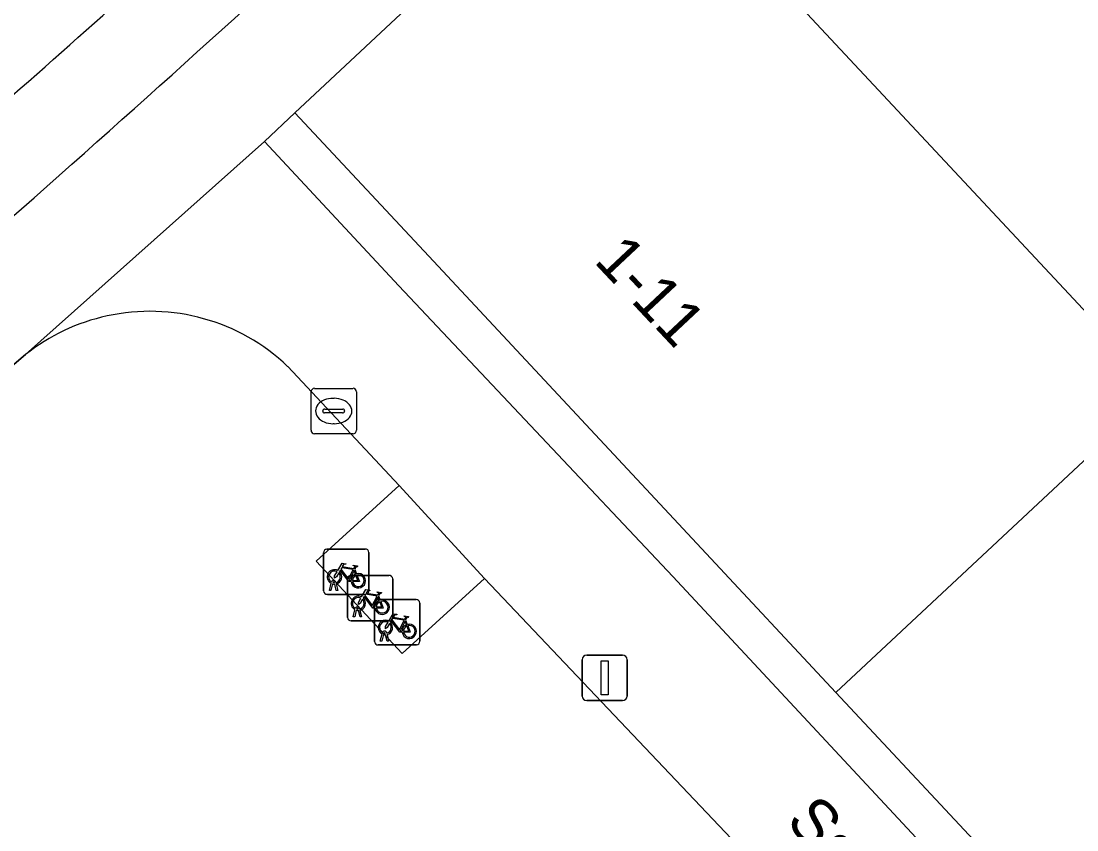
# Model space of a CAD drawing. Extents: x 162344 to 162869, y 381217 to 381818.
# Drawn here: x 162617.14 to 162640.44, y 381573.33 to 381591.17 of the extents above; entities that cross this region are included whole.
import ezdxf

# ---------------------------------------------------------------- set-up
doc = ezdxf.new("R2010")
doc.units = 0
for name, color, linetype in [('IMGEO_Erf', 7, 'Continuous'), ('IMGEO_Fietsenrek', 7, 'Continuous'), ('IMGEO_Groenvoorziening', 7, 'Continuous'), ('IMGEO_Kolk', 7, 'Continuous'), ('IMGEO_Lichtmast', 7, 'Continuous'), ('IMGEO_Openbare_ruimte_label', 7, 'Continuous'), ('IMGEO_Pand', 7, 'Continuous'), ('IMGEO_Pand_nummerreeks', 7, 'Continuous'), ('IMGEO_Parkeervlak_open', 7, 'Continuous'), ('IMGEO_Rijbaan_lokaal_open', 7, 'Continuous'), ('IMGEO_Voetpad_open', 7, 'Continuous')]:
    doc.layers.add(name, color=color, linetype=linetype)

msp = doc.modelspace()

# ---------------------------------------------------------------- linework, layer by layer
at = {"layer": 'IMGEO_Erf'}
msp.add_lwpolyline([(162637.954, 381573.325), (162635.123, 381576.357), (162632.154, 381579.537), (162626.135, 381585.982), (162623.179, 381589.147), (162622.507, 381588.51), (162625.475, 381585.332), (162631.525, 381578.914), (162637.295, 381572.722), (162643.742, 381565.799), (162649.537, 381559.582), (162655.573, 381553.411), (162658.64, 381550.091), (162659.249, 381550.521), (162656.146, 381553.844), (162650.247, 381560.161), (162647.067, 381563.566), (162644.391, 381566.431)], close=True, dxfattribs=at)
at = {"layer": 'IMGEO_Fietsenrek'}
for p, q in [((162623.815, 381578.598), (162623.815, 381579.439)), ((162623.815, 381579.439), (162623.815, 381578.598)), ((162623.89, 381579.523), (162624.731, 381579.523)), ((162624.731, 381579.523), (162623.89, 381579.523)), ((162624.815, 381579.448), (162624.815, 381578.607)), ((162624.815, 381578.607), (162624.815, 381579.448)), ((162624.502, 381579.072), (162624.538, 381578.977)), ((162623.942, 381578.607), (162623.981, 381578.767)), ((162624.011, 381578.755), (162623.976, 381578.607)), ((162624.053, 381578.779), (162624.052, 381578.783)), ((162624.094, 381578.607), (162624.06, 381578.749)), ((162624.084, 381578.79), (162624.085, 381578.783)), ((162624.092, 381578.753), (162624.127, 381578.607)), ((162624.341, 381578.014), (162624.341, 381578.855)), ((162624.341, 381578.855), (162624.341, 381578.014)), ((162624.416, 381578.939), (162625.257, 381578.939)), ((162625.257, 381578.939), (162624.416, 381578.939)), ((162625.341, 381578.864), (162625.341, 381578.023)), ((162625.341, 381578.023), (162625.341, 381578.864)), ((162624.74, 381578.523), (162623.899, 381578.523)), ((162623.899, 381578.523), (162624.74, 381578.523)), ((162623.976, 381578.607), (162623.942, 381578.607)), ((162624.127, 381578.607), (162624.094, 381578.607)), ((162624.939, 381577.481), (162624.939, 381578.322)), ((162624.939, 381578.322), (162624.939, 381577.481)), ((162625.014, 381578.406), (162625.855, 381578.406)), ((162625.855, 381578.406), (162625.014, 381578.406)), ((162625.028, 381578.488), (162625.064, 381578.393)), ((162625.939, 381578.331), (162625.939, 381577.49)), ((162625.939, 381577.49), (162625.939, 381578.331)), ((162624.468, 381578.023), (162624.507, 381578.183)), ((162624.537, 381578.171), (162624.502, 381578.023)), ((162624.579, 381578.195), (162624.578, 381578.199)), ((162624.62, 381578.023), (162624.586, 381578.165)), ((162624.61, 381578.206), (162624.611, 381578.199)), ((162624.618, 381578.169), (162624.653, 381578.023)), ((162625.266, 381577.939), (162624.425, 381577.939)), ((162624.425, 381577.939), (162625.266, 381577.939)), ((162624.502, 381578.023), (162624.468, 381578.023)), ((162624.653, 381578.023), (162624.62, 381578.023)), ((162625.626, 381577.955), (162625.662, 381577.86)), ((162625.066, 381577.49), (162625.105, 381577.65)), ((162625.135, 381577.638), (162625.1, 381577.49)), ((162625.177, 381577.662), (162625.176, 381577.666)), ((162625.218, 381577.49), (162625.184, 381577.632)), ((162625.208, 381577.673), (162625.209, 381577.666)), ((162625.216, 381577.636), (162625.251, 381577.49)), ((162625.864, 381577.406), (162625.023, 381577.406)), ((162625.023, 381577.406), (162625.864, 381577.406)), ((162625.1, 381577.49), (162625.066, 381577.49)), ((162625.251, 381577.49), (162625.218, 381577.49))]:
    msp.add_line(p, q, dxfattribs=at)
for points in [[(162624.128, 381579.049), (162624.223, 381579.213), (162624.309, 381579.199), (162624.311, 381579.19), (162624.255, 381579.179), (162624.228, 381579.134), (162624.484, 381579.093)], [(162624.149, 381578.997), (162624.097, 381578.907), (162624.057, 381578.882), (162624.058, 381578.929), (162624.113, 381579.023)], [(162624.424, 381578.805), (162624.374, 381578.805), (162624.183, 381579.056), (162624.164, 381579.024)], [(162624.471, 381579.068), (162624.214, 381579.109), (162624.197, 381579.08), (162624.364, 381578.86), (162624.471, 381579.068)], [(162624.519, 381578.97), (162624.489, 381579.047), (162624.38, 381578.829), (162624.423, 381578.829)], [(162624.484, 381579.093), (162624.509, 381579.142), (162624.503, 381579.146), (162624.48, 381579.15), (162624.468, 381579.157), (162624.467, 381579.16), (162624.469, 381579.165), (162624.564, 381579.15), (162624.566, 381579.14), (162624.556, 381579.127), (162624.544, 381579.121), (162624.53, 381579.127), (162624.502, 381579.072)], [(162624.453, 381578.829), (162624.573, 381578.828), (162624.529, 381578.942)], [(162624.549, 381578.949), (162624.604, 381578.804), (162624.454, 381578.804)], [(162624.654, 381578.465), (162624.749, 381578.629), (162624.835, 381578.615), (162624.837, 381578.606), (162624.781, 381578.595), (162624.754, 381578.55), (162625.01, 381578.509)], [(162624.997, 381578.484), (162624.74, 381578.525), (162624.723, 381578.496), (162624.89, 381578.276), (162624.997, 381578.484)], [(162625.01, 381578.509), (162625.035, 381578.558), (162625.029, 381578.562), (162625.006, 381578.566), (162624.994, 381578.573), (162624.993, 381578.576), (162624.995, 381578.581), (162625.09, 381578.566), (162625.092, 381578.556), (162625.082, 381578.543), (162625.07, 381578.537), (162625.056, 381578.543), (162625.028, 381578.488)], [(162624.675, 381578.413), (162624.623, 381578.323), (162624.583, 381578.298), (162624.584, 381578.345), (162624.639, 381578.439)], [(162624.95, 381578.221), (162624.9, 381578.221), (162624.709, 381578.472), (162624.69, 381578.44)], [(162625.045, 381578.386), (162625.015, 381578.463), (162624.906, 381578.245), (162624.949, 381578.245)], [(162624.979, 381578.245), (162625.099, 381578.244), (162625.055, 381578.358)], [(162625.075, 381578.365), (162625.13, 381578.22), (162624.98, 381578.22)], [(162625.252, 381577.932), (162625.347, 381578.096), (162625.433, 381578.082), (162625.435, 381578.073), (162625.379, 381578.062), (162625.352, 381578.017), (162625.608, 381577.976)], [(162625.608, 381577.976), (162625.633, 381578.025), (162625.627, 381578.029), (162625.604, 381578.033), (162625.592, 381578.04), (162625.591, 381578.043), (162625.593, 381578.048), (162625.688, 381578.033), (162625.69, 381578.023), (162625.68, 381578.01), (162625.668, 381578.004), (162625.654, 381578.01), (162625.626, 381577.955)], [(162625.273, 381577.88), (162625.221, 381577.79), (162625.181, 381577.765), (162625.182, 381577.812), (162625.237, 381577.906)], [(162625.548, 381577.688), (162625.498, 381577.688), (162625.307, 381577.939), (162625.288, 381577.907)], [(162625.595, 381577.951), (162625.338, 381577.992), (162625.321, 381577.963), (162625.488, 381577.743), (162625.595, 381577.951)], [(162625.643, 381577.853), (162625.613, 381577.93), (162625.504, 381577.712), (162625.547, 381577.712)], [(162625.577, 381577.712), (162625.697, 381577.711), (162625.653, 381577.825)], [(162625.673, 381577.832), (162625.728, 381577.687), (162625.578, 381577.687)]]:
    msp.add_lwpolyline(points, dxfattribs=at)
for centre, radius, start, end in [((162623.893, 381579.445), 0.0779, 92.4484, 184.2845), ((162623.893, 381579.445), 0.0779, 92.4484, 184.2845), ((162624.737, 381579.445), 0.0779, 2.4484, 94.2845), ((162624.737, 381579.445), 0.0779, 2.4484, 94.2845), ((162624.055, 381578.908), 0.159, 62.6766, 242.1369), ((162624.055, 381578.908), 0.129, 63.3192, 238.903), ((162624.055, 381578.908), 0.129, 283.6043, 43.4302), ((162624.055, 381578.908), 0.159, 283.5766, 46.6042), ((162624.582, 381578.824), 0.159, 113.3408, 178.3217), ((162624.582, 381578.824), 0.159, 187.0065, 105.7708), ((162624.035, 381578.779), 0.0499, 12.8025, 158.6934), ((162624.055, 381578.908), 0.159, 253.9967, 271.7867), ((162624.035, 381578.779), 0.0174, 12.8025, 163.4502), ((162624.055, 381578.908), 0.129, 253.415, 269.0204), ((162624.419, 381578.861), 0.0779, 92.4484, 184.2845), ((162624.419, 381578.861), 0.0779, 92.4484, 184.2845), ((162624.582, 381578.824), 0.129, 113.923, 177.9556), ((162624.582, 381578.824), 0.129, 188.6715, 104.5883), ((162625.263, 381578.861), 0.0779, 2.4484, 94.2845), ((162625.263, 381578.861), 0.0779, 2.4484, 94.2845), ((162623.893, 381578.601), 0.0779, 182.4484, 274.2845), ((162623.893, 381578.601), 0.0779, 182.4484, 274.2845), ((162624.737, 381578.601), 0.0779, 272.4484, 4.2845), ((162624.737, 381578.601), 0.0779, 272.4484, 4.2845), ((162624.581, 381578.324), 0.159, 62.6766, 242.1369), ((162624.581, 381578.324), 0.129, 63.3192, 238.903), ((162624.581, 381578.324), 0.129, 283.6043, 43.4302), ((162624.581, 381578.324), 0.159, 283.5766, 46.6042), ((162625.017, 381578.328), 0.0779, 92.4484, 184.2845), ((162625.017, 381578.328), 0.0779, 92.4484, 184.2845), ((162625.108, 381578.24), 0.159, 113.3408, 178.3217), ((162625.108, 381578.24), 0.159, 187.0065, 105.7708), ((162625.108, 381578.24), 0.129, 113.923, 177.9556), ((162625.108, 381578.24), 0.129, 188.6715, 104.5883), ((162625.861, 381578.328), 0.0779, 2.4484, 94.2845), ((162625.861, 381578.328), 0.0779, 2.4484, 94.2845), ((162624.561, 381578.195), 0.0499, 12.8025, 158.6934), ((162624.581, 381578.324), 0.159, 253.9967, 271.7867), ((162624.561, 381578.195), 0.0174, 12.8025, 163.4502), ((162624.581, 381578.324), 0.129, 253.415, 269.0204), ((162624.419, 381578.017), 0.0779, 182.4484, 274.2845), ((162624.419, 381578.017), 0.0779, 182.4484, 274.2845), ((162625.179, 381577.791), 0.159, 62.6766, 242.1369), ((162625.179, 381577.791), 0.129, 63.3192, 238.903), ((162625.179, 381577.791), 0.129, 283.6043, 43.4302), ((162625.179, 381577.791), 0.159, 283.5766, 46.6042), ((162625.263, 381578.017), 0.0779, 272.4484, 4.2845), ((162625.263, 381578.017), 0.0779, 272.4484, 4.2845), ((162625.706, 381577.707), 0.159, 113.3408, 178.3217), ((162625.706, 381577.707), 0.159, 187.0065, 105.7708), ((162625.706, 381577.707), 0.129, 113.923, 177.9556), ((162625.706, 381577.707), 0.129, 188.6715, 104.5883), ((162625.159, 381577.662), 0.0499, 12.8025, 158.6934), ((162625.179, 381577.791), 0.159, 253.9967, 271.7867), ((162625.159, 381577.662), 0.0174, 12.8025, 163.4502), ((162625.179, 381577.791), 0.129, 253.415, 269.0204), ((162625.017, 381577.484), 0.0779, 182.4484, 274.2845), ((162625.017, 381577.484), 0.0779, 182.4484, 274.2845), ((162625.861, 381577.484), 0.0779, 272.4484, 4.2845), ((162625.861, 381577.484), 0.0779, 272.4484, 4.2845)]:
    msp.add_arc(centre, radius, start, end, dxfattribs=at)
at = {"layer": 'IMGEO_Groenvoorziening'}
for points in [[(162647.237, 381612.021), (162630.312, 381595.808), (162630.497, 381595.61), (162642.256, 381583.018), (162654.2, 381570.228), (162666.036, 381557.553), (162666.149, 381557.432), (162684.056, 381574.498), (162684.949, 381575.398), (162685.696, 381576.414)], [(162617.236, 381583.812), (162599.604, 381568.769), (162611.13, 381555.898), (162622.804, 381542.861), (162634.513, 381529.784), (162634.895, 381529.36)], [(162639.341, 381566.221), (162637.513, 381564.485), (162635.602, 381566.554), (162637.445, 381568.255), (162627.368, 381578.875), (162625.549, 381577.221), (162623.651, 381579.251), (162625.486, 381580.925), (162623.022, 381583.552)]]:
    msp.add_lwpolyline(points, dxfattribs=at)
for centre, radius, start, end in [((162619.944, 381580.412), 4.347, 102.0468, 128.5361), ((162619.984, 381580.358), 4.408, 46.4362, 102.4074)]:
    msp.add_arc(centre, radius, start, end, dxfattribs=at)
at = {"layer": 'IMGEO_Kolk'}
for p, q in [((162623.537, 381582.141), (162623.537, 381582.993)), ((162623.612, 381583.067), (162624.464, 381583.067)), ((162624.538, 381582.993), (162624.538, 381582.141)), ((162624.025, 381582.847), (162624.05, 381582.847)), ((162623.796, 381582.561), (162623.796, 381582.573)), ((162624.234, 381582.524), (162623.836, 381582.524)), ((162623.839, 381582.61), (162624.237, 381582.61)), ((162624.28, 381582.573), (162624.28, 381582.561)), ((162624.048, 381582.287), (162624.023, 381582.287)), ((162624.464, 381582.067), (162623.612, 381582.067))]:
    msp.add_line(p, q, dxfattribs=at)
for points in [[(162623.537, 381582.141), (162623.537, 381582.993)], [(162623.612, 381583.067), (162624.464, 381583.067)], [(162624.538, 381582.993), (162624.538, 381582.141)], [(162624.464, 381582.067), (162623.612, 381582.067)]]:
    msp.add_lwpolyline(points, dxfattribs=at)
for centre, radius, start, end in [((162623.614, 381582.991), 0.0765, 91.552, 178.448), ((162623.614, 381582.991), 0.0765, 91.552, 178.448), ((162624.462, 381582.991), 0.0765, 1.552, 88.448), ((162624.462, 381582.991), 0.0765, 1.552, 88.448), ((162623.836, 381582.57), 0.0403, 85.8775, 175.7526), ((162623.833, 381582.56), 0.0366, 178.938, 274.7102), ((162624.237, 381582.567), 0.043, 264.8664, 352.4533), ((162624.241, 381582.572), 0.0386, 1.7309, 96.639), ((162623.614, 381582.143), 0.0765, 181.552, 268.448), ((162623.614, 381582.143), 0.0765, 181.552, 268.448), ((162624.462, 381582.143), 0.0765, 271.552, 358.448), ((162624.462, 381582.143), 0.0765, 271.552, 358.448)]:
    msp.add_arc(centre, radius, start, end, dxfattribs=at)
for centre, major_axis, ratio, start_param, end_param in [((162624.024, 381582.567), (-0.387, 0.002), 0.722429, 4.712389, 7.853982), ((162624.049, 381582.567), (-0.39, 0.002), 0.717154, 1.570796, 4.712389)]:
    msp.add_ellipse(centre, major_axis=major_axis, ratio=ratio, start_param=start_param, end_param=end_param, dxfattribs=at)
at = {"layer": 'IMGEO_Lichtmast'}
for p, q in [((162629.623, 381577.18), (162630.413, 381577.18)), ((162630.413, 381577.18), (162629.623, 381577.18)), ((162629.523, 381576.28), (162629.523, 381577.08)), ((162629.523, 381577.08), (162629.523, 381576.28)), ((162630.513, 381577.08), (162630.513, 381576.28)), ((162630.513, 381576.28), (162630.513, 381577.08)), ((162630.413, 381576.18), (162629.623, 381576.18)), ((162629.623, 381576.18), (162630.413, 381576.18))]:
    msp.add_line(p, q, dxfattribs=at)
msp.add_lwpolyline([(162629.943, 381577.055), (162630.093, 381577.055), (162630.093, 381576.305), (162629.943, 381576.305), (162629.943, 381577.055)], dxfattribs=at)
for centre, start, end in [((162629.623, 381577.08), 90, 180), ((162629.623, 381577.08), 90, 180), ((162630.413, 381577.08), 0, 90), ((162630.413, 381577.08), 360, 90), ((162629.623, 381576.28), 180, 270), ((162629.623, 381576.28), 180, 270), ((162630.413, 381576.28), 270, 0), ((162630.413, 381576.28), 270, 0)]:
    msp.add_arc(centre, 0.1, start, end, dxfattribs=at)
at = {"layer": 'IMGEO_Pand'}
for points in [[(162635.123, 381576.357), (162642.256, 381583.018), (162630.497, 381595.61), (162630.312, 381595.808), (162623.179, 381589.147), (162626.135, 381585.982), (162632.154, 381579.537)], [(162654.2, 381570.228), (162642.256, 381583.018), (162635.123, 381576.357), (162637.954, 381573.325), (162644.391, 381566.431), (162647.067, 381563.566)]]:
    msp.add_lwpolyline(points, close=True, dxfattribs=at)
at = {"layer": 'IMGEO_Parkeervlak_open'}
for centre, radius, start, end in [((161942.339, 382348.939), 1011, 311.016557, 312.544247), ((162205.379, 382055.51), 621.715, 310.553643, 311.98853), ((162286.159, 381962.013), 500.168, 311.09424, 312.45287)]:
    msp.add_arc(centre, radius, start, end, dxfattribs=at)
at = {"layer": 'IMGEO_Rijbaan_lokaal_open'}
for centre, radius, start, end in [((161942.339, 382348.939), 1011, 311.016557, 312.544247), ((162205.379, 382055.51), 621.715, 310.553643, 311.98853)]:
    msp.add_arc(centre, radius, start, end, dxfattribs=at)
at = {"layer": 'IMGEO_Voetpad_open'}
for points in [[(162588.284, 381559.145), (162591.596, 381561.939), (162592.32, 381562.545), (162599.456, 381568.935), (162599.604, 381568.769), (162617.236, 381583.812), (162622.507, 381588.51), (162623.179, 381589.147), (162630.312, 381595.808), (162647.237, 381612.021), (162652.285, 381616.955), (162652.976, 381617.664), (162659.686, 381624.575), (162660.865, 381625.672), (162663.359, 381627.992), (162668.299, 381632.588), (162675.845, 381641.49)], [(162631.525, 381578.914), (162625.475, 381585.332), (162622.507, 381588.51), (162617.236, 381583.812)], [(162623.022, 381583.552), (162625.486, 381580.925), (162627.368, 381578.875), (162637.445, 381568.255), (162639.341, 381566.221), (162649.293, 381555.613), (162651.181, 381553.575), (162653.392, 381551.149)], [(162653.565, 381545.59), (162658.64, 381550.091), (162655.573, 381553.411), (162649.537, 381559.582), (162643.742, 381565.799), (162637.295, 381572.722), (162631.525, 381578.914)]]:
    msp.add_lwpolyline(points, dxfattribs=at)
msp.add_lwpolyline([(162625.486, 381580.925), (162623.651, 381579.251), (162625.549, 381577.221), (162627.368, 381578.875)], close=True, dxfattribs=at)
for centre, radius, start, end in [((162286.159, 381962.013), 500.168, 311.09424, 312.45287), ((162619.944, 381580.412), 4.347, 102.0468, 128.5361), ((162619.984, 381580.358), 4.408, 46.4362, 102.4074)]:
    msp.add_arc(centre, radius, start, end, dxfattribs=at)

# ---------------------------------------------------------------- texts
at = {"layer": 'IMGEO_Openbare_ruimte_label'}
msp.add_text('Salviapad', height=1, rotation=313.2177, dxfattribs=at).set_placement((162633.991, 381573.492))
at = {"layer": 'IMGEO_Pand_nummerreeks'}
msp.add_text('1-11', height=1, rotation=313.1598, dxfattribs=at).set_placement((162629.76, 381585.862))

doc.saveas('drawing.dxf')
